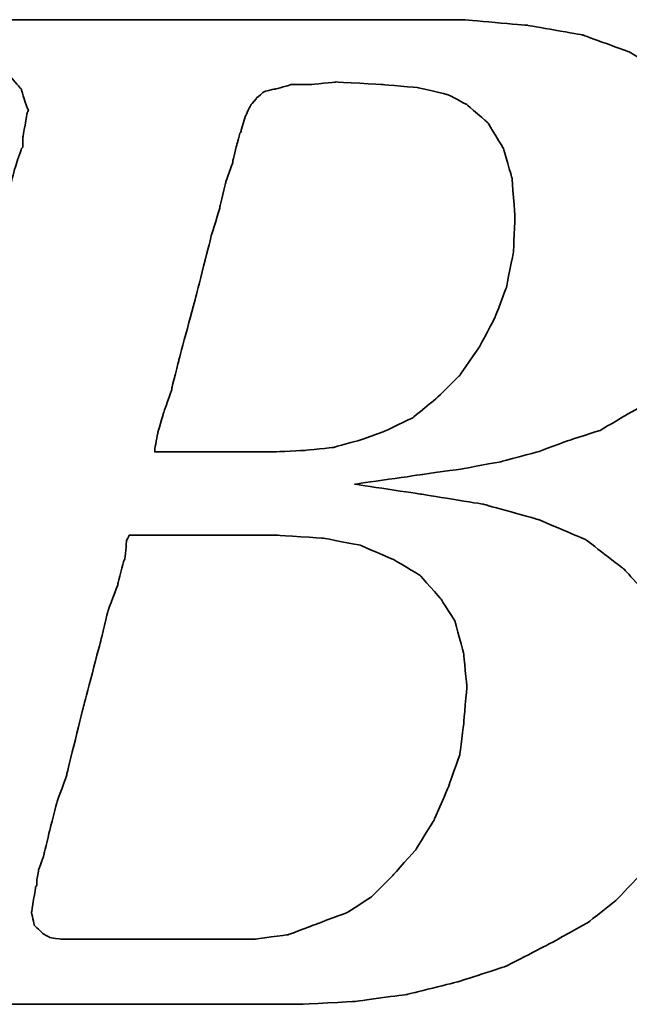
# Model space of a CAD drawing. Header units: millimetres. Extents: x -2774 to 3135, y -1571 to 860.
# Tile 441 of 625: x -695.37 to -692.48, y -866.96 to -862.29. Entities that reach past the tile are written whole.
import ezdxf

# ---------------------------------------------------------------- set-up
doc = ezdxf.new("R2010")
doc.units = ezdxf.units.MM
doc.layers.add('DIM', color=4, linetype='CONTINUOUS')
doc.layers.add('layer 1', color=7, linetype='CONTINUOUS')

# ---------------------------------------------------------------- blocks, each defined once
blk = doc.blocks.new('TBI MOTION logo(完整正式版)')
at = {"layer": 'layer 1', "color": 22, "lineweight": 35}
for points, knots in [([(-64.65375, -6.86375), (-64.65375, -6.86375), (-64.84375, -7.29625), (-64.84375, -7.29625), (-64.84375, -7.29625), (-64.84375, -7.29625), (-64.86875, -7.34375), (-64.86875, -7.34375), (-64.86875, -7.34375), (-64.86875, -7.34375), (-64.86875, -7.36875), (-64.86875, -7.36875), (-64.86875, -7.36875), (-64.86875, -7.36875), (-65.15375, -7.65375), (-65.15375, -7.65375), (-65.15375, -7.65375), (-65.15375, -7.65375), (-65.17875, -7.65375), (-65.17875, -7.65375), (-65.17875, -7.65375), (-65.17875, -7.65375), (-65.20375, -7.67875), (-65.20375, -7.67875), (-65.20375, -7.67875), (-65.20375, -7.67875), (-65.58875, -7.87125), (-65.58875, -7.87125), (-65.58875, -7.87125), (-65.58875, -7.87125), (-65.63375, -7.87125), (-65.63375, -7.87125), (-65.63375, -7.87125), (-65.63375, -7.87125), (-65.65875, -7.89375), (-65.65875, -7.89375), (-65.65875, -7.89375), (-65.65875, -7.89375), (-66.09375, -7.94375), (-66.09375, -7.94375), (-66.09375, -7.94375), (-66.09375, -7.94375), (-66.11375, -7.94375), (-66.11375, -7.94375), (-66.11375, -7.94375), (-66.11375, -7.94375), (-66.16375, -7.94375), (-66.16375, -7.94375), (-66.16375, -7.94375), (-66.16375, -7.94375), (-66.30875, -7.94375), (-66.30875, -7.94375), (-66.30875, -7.94375), (-66.30875, -7.94375), (-66.69375, -7.94375), (-66.69375, -7.94375), (-66.69375, -7.94375), (-66.69375, -7.94375), (-67.07375, -7.94375), (-67.07375, -7.94375), (-67.07375, -7.94375), (-67.07375, -7.94375), (-67.12375, -7.94375), (-67.12375, -7.94375), (-67.12375, -7.94375), (-67.12375, -7.94375), (-67.12375, -7.96625), (-67.12375, -7.96625), (-67.12375, -7.96625), (-67.12375, -7.96625), (-67.14875, -7.99125), (-67.14875, -7.99125), (-67.14875, -7.99125), (-67.14875, -7.99125), (-67.24375, -8.34875), (-67.24375, -8.34875), (-67.24375, -8.34875), (-67.24375, -8.34875), (-67.31375, -8.68625), (-67.31375, -8.68625), (-67.31375, -8.68625), (-67.31375, -8.68625), (-67.26875, -8.68625), (-67.26875, -8.68625), (-67.26875, -8.68625), (-67.26875, -8.68625), (-67.07375, -8.68625), (-67.07375, -8.68625), (-67.07375, -8.68625), (-67.07375, -8.68625), (-66.54875, -8.68625), (-66.54875, -8.68625), (-66.54875, -8.68625), (-66.54875, -8.68625), (-65.82625, -8.68625), (-65.82625, -8.68625), (-65.82625, -8.68625), (-65.82625, -8.68625), (-65.01375, -8.68625), (-65.01375, -8.68625), (-65.01375, -8.68625), (-65.01375, -8.68625), (-64.05375, -8.68625), (-64.05375, -8.68625), (-64.05375, -8.68625), (-64.05375, -8.68625), (-62.08375, -8.68625), (-62.08375, -8.68625), (-62.08375, -8.68625), (-62.08375, -8.68625), (-60.06875, -8.68625), (-60.06875, -8.68625), (-60.06875, -8.68625), (-60.06875, -8.68625), (-59.10875, -8.68625), (-59.10875, -8.68625), (-59.10875, -8.68625), (-59.10875, -8.68625), (-58.29375, -8.68625), (-58.29375, -8.68625), (-58.29375, -8.68625), (-58.29375, -8.68625), (-57.57375, -8.68625), (-57.57375, -8.68625), (-57.57375, -8.68625), (-57.57375, -8.68625), (-57.04875, -8.68625), (-57.04875, -8.68625), (-57.04875, -8.68625), (-57.04875, -8.68625), (-56.85375, -8.68625), (-56.85375, -8.68625), (-56.85375, -8.68625), (-56.85375, -8.68625), (-56.70875, -8.68625), (-56.70875, -8.68625), (-56.70875, -8.68625), (-56.70875, -8.68625), (-56.61375, -8.68625), (-56.61375, -8.68625), (-56.61375, -8.68625), (-56.61375, -8.68625), (-56.56875, -8.68625), (-56.56875, -8.68625), (-56.56875, -8.68625), (-56.56875, -8.68625), (-55.65375, -8.63875), (-55.65375, -8.63875), (-55.65375, -8.63875), (-55.65375, -8.63875), (-54.76875, -8.51875), (-54.76875, -8.51875), (-54.76875, -8.51875), (-54.76875, -8.51875), (-53.90375, -8.30375), (-53.90375, -8.30375), (-53.90375, -8.30375), (-53.90375, -8.30375), (-53.08875, -8.03875), (-53.08875, -8.03875), (-53.08875, -8.03875), (-53.08875, -8.03875), (-52.34375, -7.65375), (-52.34375, -7.65375), (-52.34375, -7.65375), (-52.34375, -7.65375), (-51.69875, -7.29625), (-51.69875, -7.29625), (-51.69875, -7.29625), (-51.69875, -7.29625), (-51.21875, -6.91125), (-51.21875, -6.91125), (-51.21875, -6.91125), (-51.21875, -6.91125), (-50.83375, -6.50375), (-50.83375, -6.50375), (-50.83375, -6.50375), (-50.83375, -6.50375), (-50.44875, -5.94875), (-50.44875, -5.94875), (-50.44875, -5.94875), (-50.44875, -5.94875), (-50.13875, -5.30375), (-50.13875, -5.30375), (-50.13875, -5.30375), (-50.13875, -5.30375), (-49.99375, -4.65375), (-49.99375, -4.65375), (-49.99375, -4.65375), (-49.99375, -4.65375), (-49.92375, -3.98375), (-49.92375, -3.98375), (-49.92375, -3.98375), (-49.92375, -3.98375), (-49.99375, -3.19374), (-49.99375, -3.19374), (-49.99375, -3.19374), (-49.99375, -3.19374), (-50.23374, -2.44874), (-50.23374, -2.44874), (-50.23374, -2.44874), (-50.23374, -2.44874), (-50.59375, -1.87374), (-50.59375, -1.87374), (-50.59375, -1.87374), (-50.59375, -1.87374), (-51.09875, -1.31874), (-51.09875, -1.31874), (-51.09875, -1.31874), (-51.09875, -1.31874), (-51.74375, -0.81875), (-51.74375, -0.81875), (-51.74375, -0.81875), (-51.74375, -0.81875), (-52.53875, -0.48125), (-52.53875, -0.48125), (-52.53875, -0.48125), (-52.53875, -0.48125), (-53.47375, -0.21875), (-53.47375, -0.21875), (-53.47375, -0.21875), (-53.47375, -0.21875), (-54.52875, -0.04874), (-54.52875, -0.04874), (-54.52875, -0.04874), (-54.52875, -0.04874), (-55.65375, 0.12125), (-55.65375, 0.12125), (-55.65375, 0.12125), (-55.65375, 0.12125), (-54.50375, 0.28624), (-54.50375, 0.28624), (-54.50375, 0.28624), (-54.50375, 0.28624), (-53.83375, 0.38124), (-53.83375, 0.38124), (-53.83375, 0.38124), (-53.83375, 0.38124), (-53.18375, 0.50125), (-53.18375, 0.50125), (-53.18375, 0.50125), (-53.18375, 0.50125), (-52.55875, 0.66874), (-52.55875, 0.66874), (-52.55875, 0.66874), (-52.55875, 0.66874), (-52.03375, 0.86124), (-52.03375, 0.86124), (-52.03375, 0.86124), (-52.03375, 0.86124), (-51.50374, 1.03124), (-51.50374, 1.03124), (-51.50374, 1.03124), (-51.50374, 1.03124), (-51.09875, 1.27125), (-51.09875, 1.27125), (-51.09875, 1.27125), (-51.09875, 1.27125), (-50.71375, 1.48624), (-50.71375, 1.48624), (-50.71375, 1.48624), (-50.71375, 1.48624), (-50.37625, 1.77625), (-50.37625, 1.77625), (-50.37625, 1.77625), (-50.37625, 1.77625), (-49.82375, 2.37625), (-49.82375, 2.37625), (-49.82375, 2.37625), (-49.82375, 2.37625), (-49.41875, 2.99625), (-49.41875, 2.99625), (-49.41875, 2.99625), (-49.41875, 2.99625), (-49.22375, 3.76625), (-49.22375, 3.76625), (-49.22375, 3.76625), (-49.22375, 3.76625), (-49.15375, 4.50874), (-49.15375, 4.50874), (-49.15375, 4.50874), (-49.15375, 4.50874), (-49.20375, 5.25125), (-49.20375, 5.25125), (-49.20375, 5.25125), (-49.20375, 5.25125), (-49.41875, 5.92625), (-49.41875, 5.92625), (-49.41875, 5.92625), (-49.41875, 5.92625), (-49.77875, 6.47625), (-49.77875, 6.47625), (-49.77875, 6.47625), (-49.77875, 6.47625), (-50.33125, 7.02624), (-50.33125, 7.02624), (-50.33125, 7.02624), (-50.33125, 7.02624), (-51.00125, 7.43625), (-51.00125, 7.43625), (-51.00125, 7.43625), (-51.00125, 7.43625), (-51.79375, 7.72625), (-51.79375, 7.72625), (-51.79375, 7.72625), (-51.79375, 7.72625), (-52.72875, 7.89124), (-52.72875, 7.89124), (-52.72875, 7.89124), (-52.72875, 7.89124), (-53.83375, 7.98625), (-53.83375, 7.98625), (-53.83375, 7.98625), (-53.83375, 7.98625), (-53.92875, 7.98625), (-53.92875, 7.98625), (-53.92875, 7.98625), (-53.92875, 7.98625), (-54.26375, 7.98625), (-54.26375, 7.98625), (-54.26375, 7.98625), (-54.26375, 7.98625), (-54.74375, 7.98625), (-54.74375, 7.98625), (-54.74375, 7.98625), (-54.74375, 7.98625), (-55.36875, 7.98625), (-55.36875, 7.98625), (-55.36875, 7.98625), (-55.36875, 7.98625), (-56.13375, 7.98625), (-56.13375, 7.98625), (-56.13375, 7.98625), (-56.13375, 7.98625), (-56.94875, 7.98625), (-56.94875, 7.98625), (-56.94875, 7.98625), (-56.94875, 7.98625), (-58.77625, 7.98625), (-58.77625, 7.98625), (-58.77625, 7.98625), (-58.77625, 7.98625), (-60.59875, 7.98625), (-60.59875, 7.98625), (-60.59875, 7.98625), (-60.59875, 7.98625), (-61.41375, 7.98625), (-61.41375, 7.98625), (-61.41375, 7.98625), (-61.41375, 7.98625), (-62.17875, 7.98625), (-62.17875, 7.98625), (-62.17875, 7.98625), (-62.17875, 7.98625), (-62.80375, 7.98625), (-62.80375, 7.98625), (-62.80375, 7.98625), (-62.80375, 7.98625), (-63.30625, 7.98625), (-63.30625, 7.98625), (-63.30625, 7.98625), (-63.30625, 7.98625), (-63.57375, 7.98625), (-63.57375, 7.98625), (-63.57375, 7.98625), (-63.57375, 7.98625), (-63.57375, 7.96375), (-63.57375, 7.96375), (-63.57375, 7.96375), (-63.57375, 7.96375), (-63.59875, 7.94125), (-63.59875, 7.94125), (-63.59875, 7.94125), (-63.59875, 7.94125), (-63.69375, 7.55625), (-63.69375, 7.55625), (-63.69375, 7.55625), (-63.69375, 7.55625), (-63.76375, 7.24624), (-63.76375, 7.24624), (-63.76375, 7.24624), (-63.76375, 7.24624), (-63.23875, 7.24624), (-63.23875, 7.24624), (-63.23875, 7.24624), (-63.23875, 7.24624), (-62.75875, 7.24624), (-62.75875, 7.24624), (-62.75875, 7.24624), (-62.75875, 7.24624), (-62.61125, 7.24624), (-62.61125, 7.24624), (-62.61125, 7.24624), (-62.61125, 7.24624), (-62.56625, 7.24624), (-62.56625, 7.24624), (-62.56625, 7.24624), (-62.56625, 7.24624), (-62.22875, 7.24624), (-62.22875, 7.24624), (-62.22875, 7.24624), (-62.22875, 7.24624), (-62.20375, 7.24624), (-62.20375, 7.24624), (-62.20375, 7.24624), (-62.20375, 7.24624), (-62.17875, 7.21875), (-62.17875, 7.21875), (-62.17875, 7.21875), (-62.17875, 7.21875), (-61.96375, 7.17125), (-61.96375, 7.17125), (-61.96375, 7.17125), (-61.96375, 7.17125), (-61.72375, 7.12624), (-61.72375, 7.12624), (-61.72375, 7.12624), (-61.72375, 7.12624), (-61.70375, 7.12624), (-61.70375, 7.12624), (-61.70375, 7.12624), (-61.70375, 7.12624), (-61.55875, 7.07624), (-61.55875, 7.07624), (-61.55875, 7.07624), (-61.55875, 7.07624), (-61.50875, 7.07624), (-61.50875, 7.07624), (-61.50875, 7.07624), (-61.50875, 7.07624), (-61.48375, 7.02624), (-61.48375, 7.02624), (-61.48375, 7.02624), (-61.48375, 7.02624), (-61.31875, 6.83375), (-61.31875, 6.83375), (-61.31875, 6.83375), (-61.31875, 6.83375), (-61.29375, 6.81125), (-61.29375, 6.81125), (-61.29375, 6.81125), (-61.29375, 6.81125), (-61.29375, 6.78625), (-61.29375, 6.78625), (-61.29375, 6.78625), (-61.29375, 6.78625), (-61.19875, 6.50124), (-61.19875, 6.50124), (-61.19875, 6.50124), (-61.19875, 6.50124), (-61.17375, 6.45124), (-61.17375, 6.45124), (-61.17375, 6.45124), (-61.17375, 6.45124), (-61.19875, 6.40625), (-61.19875, 6.40625), (-61.19875, 6.40625), (-61.19875, 6.40625), (-61.26875, 5.99624), (-61.26875, 5.99624), (-61.26875, 5.99624), (-61.26875, 5.99624), (-61.26875, 5.85125), (-61.26875, 5.85125), (-61.26875, 5.85125), (-61.26875, 5.85125), (-61.26875, 5.82625), (-61.26875, 5.82625), (-61.26875, 5.82625), (-61.26875, 5.82625), (-61.29375, 5.80625), (-61.29375, 5.80625), (-61.29375, 5.80625), (-61.29375, 5.80625), (-61.34125, 5.66125), (-61.34125, 5.66125), (-61.34125, 5.66125), (-61.34125, 5.66125), (-61.41375, 5.44625), (-61.41375, 5.44625), (-61.41375, 5.44625), (-61.41375, 5.44625), (-61.48375, 5.15625), (-61.48375, 5.15625), (-61.48375, 5.15625), (-61.48375, 5.15625), (-61.58375, 4.82124), (-61.58375, 4.82124), (-61.58375, 4.82124), (-61.58375, 4.82124), (-61.79875, 4.00375), (-61.79875, 4.00375), (-61.79875, 4.00375), (-61.79875, 4.00375), (-62.05875, 2.99625), (-62.05875, 2.99625), (-62.05875, 2.99625), (-62.05875, 2.99625), (-62.34875, 1.91625), (-62.34875, 1.91625), (-62.34875, 1.91625), (-62.34875, 1.91625), (-62.97375, -0.41124), (-62.97375, -0.41124), (-62.97375, -0.41124), (-62.97375, -0.41124), (-63.59875, -2.75875), (-63.59875, -2.75875), (-63.59875, -2.75875), (-63.59875, -2.75875), (-63.88375, -3.86374), (-63.88375, -3.86374), (-63.88375, -3.86374), (-63.88375, -3.86374), (-64.14875, -4.82374), (-64.14875, -4.82374), (-64.14875, -4.82374), (-64.14875, -4.82374), (-64.36375, -5.64125), (-64.36375, -5.64125), (-64.36375, -5.64125), (-64.36375, -5.64125), (-64.43625, -5.97625), (-64.43625, -5.97625), (-64.43625, -5.97625), (-64.43625, -5.97625), (-64.50875, -6.28625), (-64.50875, -6.28625), (-64.50875, -6.28625), (-64.50875, -6.28625), (-64.50875, -6.30875), (-64.50875, -6.30875), (-64.50875, -6.30875), (-64.50875, -6.30875), (-64.57875, -6.50375), (-64.57875, -6.50375), (-64.57875, -6.50375), (-64.57875, -6.50375), (-64.62875, -6.69625), (-64.62875, -6.69625), (-64.62875, -6.69625), (-64.62875, -6.69625), (-64.62875, -6.76875), (-64.62875, -6.76875), (-64.62875, -6.76875), (-64.62875, -6.76875), (-64.62875, -6.81375), (-64.62875, -6.81375), (-64.62875, -6.81375), (-64.62875, -6.81375), (-64.62875, -6.83875), (-64.62875, -6.83875), (-64.62875, -6.83875), (-64.62875, -6.83875), (-64.65375, -6.86375), (-64.65375, -6.86375)], [0, 0, 0, 0, 0.00719424, 0.00719424, 0.00719424, 0.00719425, 0.01438849, 0.01438849, 0.01438849, 0.0143885, 0.02158273, 0.02158273, 0.02158273, 0.02158274, 0.02877698, 0.02877698, 0.02877698, 0.02877699, 0.03597122, 0.03597122, 0.03597122, 0.03597123, 0.04316547, 0.04316547, 0.04316547, 0.04316548, 0.05035971, 0.05035971, 0.05035971, 0.05035972, 0.05755396, 0.05755396, 0.05755396, 0.05755397, 0.0647482, 0.0647482, 0.0647482, 0.06474821, 0.07194245, 0.07194245, 0.07194245, 0.07194246, 0.07913669, 0.07913669, 0.07913669, 0.0791367, 0.08633094, 0.08633094, 0.08633094, 0.08633095, 0.09352518, 0.09352518, 0.09352518, 0.09352519, 0.10071942, 0.10071942, 0.10071942, 0.10071943, 0.10791367, 0.10791367, 0.10791367, 0.10791368, 0.11510791, 0.11510791, 0.11510791, 0.11510792, 0.12230216, 0.12230216, 0.12230216, 0.12230217, 0.1294964, 0.1294964, 0.1294964, 0.12949641, 0.13669065, 0.13669065, 0.13669065, 0.13669066, 0.14388489, 0.14388489, 0.14388489, 0.1438849, 0.15107914, 0.15107914, 0.15107914, 0.15107915, 0.15827338, 0.15827338, 0.15827338, 0.15827339, 0.16546763, 0.16546763, 0.16546763, 0.16546764, 0.17266187, 0.17266187, 0.17266187, 0.17266188, 0.17985612, 0.17985612, 0.17985612, 0.17985613, 0.18705036, 0.18705036, 0.18705036, 0.18705037, 0.1942446, 0.1942446, 0.1942446, 0.19424461, 0.20143885, 0.20143885, 0.20143885, 0.20143886, 0.20863309, 0.20863309, 0.20863309, 0.2086331, 0.21582734, 0.21582734, 0.21582734, 0.21582735, 0.22302158, 0.22302158, 0.22302158, 0.22302159, 0.23021583, 0.23021583, 0.23021583, 0.23021584, 0.23741007, 0.23741007, 0.23741007, 0.23741008, 0.24460432, 0.24460432, 0.24460432, 0.24460433, 0.25179856, 0.25179856, 0.25179856, 0.25179857, 0.25899281, 0.25899281, 0.25899281, 0.25899282, 0.26618705, 0.26618705, 0.26618705, 0.26618706, 0.27338129, 0.27338129, 0.27338129, 0.2733813, 0.28057554, 0.28057554, 0.28057554, 0.28057555, 0.28776978, 0.28776978, 0.28776978, 0.28776979, 0.29496403, 0.29496403, 0.29496403, 0.29496404, 0.30215827, 0.30215827, 0.30215827, 0.30215828, 0.30935252, 0.30935252, 0.30935252, 0.30935253, 0.31654676, 0.31654676, 0.31654676, 0.31654677, 0.32374101, 0.32374101, 0.32374101, 0.32374102, 0.33093525, 0.33093525, 0.33093525, 0.33093526, 0.3381295, 0.3381295, 0.3381295, 0.33812951, 0.34532374, 0.34532374, 0.34532374, 0.34532375, 0.35251799, 0.35251799, 0.35251799, 0.352518, 0.35971223, 0.35971223, 0.35971223, 0.35971224, 0.36690647, 0.36690647, 0.36690647, 0.36690648, 0.37410072, 0.37410072, 0.37410072, 0.37410073, 0.38129496, 0.38129496, 0.38129496, 0.38129497, 0.38848921, 0.38848921, 0.38848921, 0.38848922, 0.39568345, 0.39568345, 0.39568345, 0.39568346, 0.4028777, 0.4028777, 0.4028777, 0.40287771, 0.41007194, 0.41007194, 0.41007194, 0.41007195, 0.41726619, 0.41726619, 0.41726619, 0.4172662, 0.42446043, 0.42446043, 0.42446043, 0.42446044, 0.43165468, 0.43165468, 0.43165468, 0.43165469, 0.43884892, 0.43884892, 0.43884892, 0.43884893, 0.44604317, 0.44604317, 0.44604317, 0.44604318, 0.45323741, 0.45323741, 0.45323741, 0.45323742, 0.46043165, 0.46043165, 0.46043165, 0.46043166, 0.4676259, 0.4676259, 0.4676259, 0.46762591, 0.47482014, 0.47482014, 0.47482014, 0.47482015, 0.48201439, 0.48201439, 0.48201439, 0.4820144, 0.48920863, 0.48920863, 0.48920863, 0.48920864, 0.49640288, 0.49640288, 0.49640288, 0.49640289, 0.50359712, 0.50359712, 0.50359712, 0.50359713, 0.51079137, 0.51079137, 0.51079137, 0.51079138, 0.51798561, 0.51798561, 0.51798561, 0.51798562, 0.52517986, 0.52517986, 0.52517986, 0.52517987, 0.5323741, 0.5323741, 0.5323741, 0.53237411, 0.53956835, 0.53956835, 0.53956835, 0.53956836, 0.54676259, 0.54676259, 0.54676259, 0.5467626, 0.55395683, 0.55395683, 0.55395683, 0.55395684, 0.56115108, 0.56115108, 0.56115108, 0.56115109, 0.56834532, 0.56834532, 0.56834532, 0.56834533, 0.57553957, 0.57553957, 0.57553957, 0.57553958, 0.58273381, 0.58273381, 0.58273381, 0.58273382, 0.58992806, 0.58992806, 0.58992806, 0.58992807, 0.5971223, 0.5971223, 0.5971223, 0.59712231, 0.60431655, 0.60431655, 0.60431655, 0.60431656, 0.61151079, 0.61151079, 0.61151079, 0.6115108, 0.61870504, 0.61870504, 0.61870504, 0.61870505, 0.62589928, 0.62589928, 0.62589928, 0.62589929, 0.63309353, 0.63309353, 0.63309353, 0.63309354, 0.64028777, 0.64028777, 0.64028777, 0.64028778, 0.64748201, 0.64748201, 0.64748201, 0.64748202, 0.65467626, 0.65467626, 0.65467626, 0.65467627, 0.6618705, 0.6618705, 0.6618705, 0.66187051, 0.66906475, 0.66906475, 0.66906475, 0.66906476, 0.67625899, 0.67625899, 0.67625899, 0.676259, 0.68345324, 0.68345324, 0.68345324, 0.68345325, 0.69064748, 0.69064748, 0.69064748, 0.69064749, 0.69784173, 0.69784173, 0.69784173, 0.69784174, 0.70503597, 0.70503597, 0.70503597, 0.70503598, 0.71223022, 0.71223022, 0.71223022, 0.71223023, 0.71942446, 0.71942446, 0.71942446, 0.71942447, 0.72661871, 0.72661871, 0.72661871, 0.72661872, 0.73381295, 0.73381295, 0.73381295, 0.73381296, 0.74100719, 0.74100719, 0.74100719, 0.7410072, 0.74820144, 0.74820144, 0.74820144, 0.74820145, 0.75539568, 0.75539568, 0.75539568, 0.75539569, 0.76258993, 0.76258993, 0.76258993, 0.76258994, 0.76978417, 0.76978417, 0.76978417, 0.76978418, 0.77697842, 0.77697842, 0.77697842, 0.77697843, 0.78417266, 0.78417266, 0.78417266, 0.78417267, 0.79136691, 0.79136691, 0.79136691, 0.79136692, 0.79856115, 0.79856115, 0.79856115, 0.79856116, 0.8057554, 0.8057554, 0.8057554, 0.80575541, 0.81294964, 0.81294964, 0.81294964, 0.81294965, 0.82014388, 0.82014388, 0.82014388, 0.82014389, 0.82733813, 0.82733813, 0.82733813, 0.82733814, 0.83453237, 0.83453237, 0.83453237, 0.83453238, 0.84172662, 0.84172662, 0.84172662, 0.84172663, 0.84892086, 0.84892086, 0.84892086, 0.84892087, 0.85611511, 0.85611511, 0.85611511, 0.85611512, 0.86330935, 0.86330935, 0.86330935, 0.86330936, 0.8705036, 0.8705036, 0.8705036, 0.87050361, 0.87769784, 0.87769784, 0.87769784, 0.87769785, 0.88489209, 0.88489209, 0.88489209, 0.8848921, 0.89208633, 0.89208633, 0.89208633, 0.89208634, 0.89928058, 0.89928058, 0.89928058, 0.89928059, 0.90647482, 0.90647482, 0.90647482, 0.90647483, 0.91366906, 0.91366906, 0.91366906, 0.91366907, 0.92086331, 0.92086331, 0.92086331, 0.92086332, 0.92805755, 0.92805755, 0.92805755, 0.92805756, 0.9352518, 0.9352518, 0.9352518, 0.93525181, 0.94244604, 0.94244604, 0.94244604, 0.94244605, 0.94964029, 0.94964029, 0.94964029, 0.9496403, 0.95683453, 0.95683453, 0.95683453, 0.95683454, 0.96402878, 0.96402878, 0.96402878, 0.96402879, 0.97122302, 0.97122302, 0.97122302, 0.97122303, 0.97841727, 0.97841727, 0.97841727, 0.97841728, 0.98561151, 0.98561151, 0.98561151, 0.98561152, 0.99280576, 0.99280576, 0.99280576, 0.99280577, 1, 1, 1, 1]), ([(-57.50375, 6.35625), (-57.50375, 6.35625), (-57.57375, 6.11625), (-57.57375, 6.11625), (-57.57375, 6.11625), (-57.57375, 6.11625), (-57.57375, 6.09125), (-57.57375, 6.09125), (-57.57375, 6.09125), (-57.57375, 6.09125), (-57.59875, 6.06625), (-57.59875, 6.06625), (-57.59875, 6.06625), (-57.59875, 6.06625), (-57.64875, 5.87625), (-57.64875, 5.87625), (-57.64875, 5.87625), (-57.64875, 5.87625), (-57.71875, 5.58875), (-57.71875, 5.58875), (-57.71875, 5.58875), (-57.71875, 5.58875), (-57.71875, 5.56625), (-57.71875, 5.56625), (-57.71875, 5.56625), (-57.71875, 5.56625), (-57.83875, 5.23125), (-57.83875, 5.23125), (-57.83875, 5.23125), (-57.83875, 5.23125), (-57.93625, 4.82124), (-57.93625, 4.82124), (-57.93625, 4.82124), (-57.93625, 4.82124), (-57.93625, 4.79624), (-57.93625, 4.79624), (-57.93625, 4.79624), (-57.93625, 4.79624), (-58.07875, 4.34125), (-58.07875, 4.34125), (-58.07875, 4.34125), (-58.07875, 4.34125), (-58.34375, 3.28625), (-58.34375, 3.28625), (-58.34375, 3.28625), (-58.34375, 3.28625), (-58.62875, 2.23124), (-58.62875, 2.23124), (-58.62875, 2.23124), (-58.62875, 2.23124), (-58.74875, 1.75125), (-58.74875, 1.75125), (-58.74875, 1.75125), (-58.74875, 1.75125), (-58.74875, 1.72625), (-58.74875, 1.72625), (-58.74875, 1.72625), (-58.74875, 1.72625), (-58.89375, 1.31625), (-58.89375, 1.31625), (-58.89375, 1.31625), (-58.89375, 1.31625), (-58.98875, 0.98124), (-58.98875, 0.98124), (-58.98875, 0.98124), (-58.98875, 0.98124), (-59.03875, 0.71625), (-59.03875, 0.71625), (-59.03875, 0.71625), (-59.03875, 0.71625), (-59.03875, 0.66874), (-59.03875, 0.66874), (-59.03875, 0.66874), (-59.03875, 0.66874), (-58.91875, 0.66874), (-58.91875, 0.66874), (-58.91875, 0.66874), (-58.91875, 0.66874), (-58.53375, 0.66874), (-58.53375, 0.66874), (-58.53375, 0.66874), (-58.53375, 0.66874), (-58.10375, 0.66874), (-58.10375, 0.66874), (-58.10375, 0.66874), (-58.10375, 0.66874), (-57.66875, 0.66874), (-57.66875, 0.66874), (-57.66875, 0.66874), (-57.66875, 0.66874), (-57.33375, 0.66874), (-57.33375, 0.66874), (-57.33375, 0.66874), (-57.33375, 0.66874), (-57.09375, 0.66874), (-57.09375, 0.66874), (-57.09375, 0.66874), (-57.09375, 0.66874), (-56.99875, 0.66874), (-56.99875, 0.66874), (-56.99875, 0.66874), (-56.99875, 0.66874), (-56.49375, 0.69374), (-56.49375, 0.69374), (-56.49375, 0.69374), (-56.49375, 0.69374), (-56.01375, 0.74374), (-56.01375, 0.74374), (-56.01375, 0.74374), (-56.01375, 0.74374), (-55.58375, 0.86124), (-55.58375, 0.86124), (-55.58375, 0.86124), (-55.58375, 0.86124), (-55.17375, 1.00624), (-55.17375, 1.00624), (-55.17375, 1.00624), (-55.17375, 1.00624), (-54.67375, 1.24625), (-54.67375, 1.24625), (-54.67375, 1.24625), (-54.67375, 1.24625), (-54.26375, 1.58124), (-54.26375, 1.58124), (-54.26375, 1.58124), (-54.26375, 1.58124), (-53.87875, 1.96374), (-53.87875, 1.96374), (-53.87875, 1.96374), (-53.87875, 1.96374), (-53.54375, 2.44625), (-53.54375, 2.44625), (-53.54375, 2.44625), (-53.54375, 2.44625), (-53.27875, 2.95125), (-53.27875, 2.95125), (-53.27875, 2.95125), (-53.27875, 2.95125), (-53.08875, 3.45124), (-53.08875, 3.45124), (-53.08875, 3.45124), (-53.08875, 3.45124), (-52.96875, 4.05124), (-52.96875, 4.05124), (-52.96875, 4.05124), (-52.96875, 4.05124), (-52.94375, 4.65125), (-52.94375, 4.65125), (-52.94375, 4.65125), (-52.94375, 4.65125), (-52.99375, 5.30125), (-52.99375, 5.30125), (-52.99375, 5.30125), (-52.99375, 5.30125), (-53.13875, 5.80625), (-53.13875, 5.80625), (-53.13875, 5.80625), (-53.13875, 5.80625), (-53.39875, 6.23625), (-53.39875, 6.23625), (-53.39875, 6.23625), (-53.39875, 6.23625), (-53.75875, 6.54875), (-53.75875, 6.54875), (-53.75875, 6.54875), (-53.75875, 6.54875), (-54.07375, 6.71625), (-54.07375, 6.71625), (-54.07375, 6.71625), (-54.07375, 6.71625), (-54.57375, 6.83375), (-54.57375, 6.83375), (-54.57375, 6.83375), (-54.57375, 6.83375), (-55.17375, 6.88625), (-55.17375, 6.88625), (-55.17375, 6.88625), (-55.17375, 6.88625), (-55.96875, 6.93125), (-55.96875, 6.93125), (-55.96875, 6.93125), (-55.96875, 6.93125), (-56.39875, 6.88625), (-56.39875, 6.88625), (-56.39875, 6.88625), (-56.39875, 6.88625), (-56.42125, 6.88625), (-56.42125, 6.88625), (-56.42125, 6.88625), (-56.42125, 6.88625), (-56.73375, 6.88625), (-56.73375, 6.88625), (-56.73375, 6.88625), (-56.73375, 6.88625), (-56.99875, 6.81125), (-56.99875, 6.81125), (-56.99875, 6.81125), (-56.99875, 6.81125), (-57.02375, 6.81125), (-57.02375, 6.81125), (-57.02375, 6.81125), (-57.02375, 6.81125), (-57.18875, 6.76625), (-57.18875, 6.76625), (-57.18875, 6.76625), (-57.18875, 6.76625), (-57.30875, 6.66625), (-57.30875, 6.66625), (-57.30875, 6.66625), (-57.30875, 6.66625), (-57.40875, 6.54875), (-57.40875, 6.54875), (-57.40875, 6.54875), (-57.40875, 6.54875), (-57.50375, 6.35625), (-57.50375, 6.35625)], [0, 0, 0, 0, 0.01851852, 0.01851852, 0.01851852, 0.01851853, 0.03703704, 0.03703704, 0.03703704, 0.03703705, 0.05555556, 0.05555556, 0.05555556, 0.05555557, 0.07407407, 0.07407407, 0.07407407, 0.07407408, 0.09259259, 0.09259259, 0.09259259, 0.0925926, 0.11111111, 0.11111111, 0.11111111, 0.11111112, 0.12962963, 0.12962963, 0.12962963, 0.12962964, 0.14814815, 0.14814815, 0.14814815, 0.14814816, 0.16666667, 0.16666667, 0.16666667, 0.16666668, 0.18518519, 0.18518519, 0.18518519, 0.1851852, 0.2037037, 0.2037037, 0.2037037, 0.20370371, 0.22222222, 0.22222222, 0.22222222, 0.22222223, 0.24074074, 0.24074074, 0.24074074, 0.24074075, 0.25925926, 0.25925926, 0.25925926, 0.25925927, 0.27777778, 0.27777778, 0.27777778, 0.27777779, 0.2962963, 0.2962963, 0.2962963, 0.29629631, 0.31481481, 0.31481481, 0.31481481, 0.31481482, 0.33333333, 0.33333333, 0.33333333, 0.33333334, 0.35185185, 0.35185185, 0.35185185, 0.35185186, 0.37037037, 0.37037037, 0.37037037, 0.37037038, 0.38888889, 0.38888889, 0.38888889, 0.3888889, 0.40740741, 0.40740741, 0.40740741, 0.40740742, 0.42592593, 0.42592593, 0.42592593, 0.42592594, 0.44444444, 0.44444444, 0.44444444, 0.44444445, 0.46296296, 0.46296296, 0.46296296, 0.46296297, 0.48148148, 0.48148148, 0.48148148, 0.48148149, 0.5, 0.5, 0.5, 0.50000001, 0.51851852, 0.51851852, 0.51851852, 0.51851853, 0.53703704, 0.53703704, 0.53703704, 0.53703705, 0.55555556, 0.55555556, 0.55555556, 0.55555557, 0.57407407, 0.57407407, 0.57407407, 0.57407408, 0.59259259, 0.59259259, 0.59259259, 0.5925926, 0.61111111, 0.61111111, 0.61111111, 0.61111112, 0.62962963, 0.62962963, 0.62962963, 0.62962964, 0.64814815, 0.64814815, 0.64814815, 0.64814816, 0.66666667, 0.66666667, 0.66666667, 0.66666668, 0.68518519, 0.68518519, 0.68518519, 0.6851852, 0.7037037, 0.7037037, 0.7037037, 0.70370371, 0.72222222, 0.72222222, 0.72222222, 0.72222223, 0.74074074, 0.74074074, 0.74074074, 0.74074075, 0.75925926, 0.75925926, 0.75925926, 0.75925927, 0.77777778, 0.77777778, 0.77777778, 0.77777779, 0.7962963, 0.7962963, 0.7962963, 0.79629631, 0.81481481, 0.81481481, 0.81481481, 0.81481482, 0.83333333, 0.83333333, 0.83333333, 0.83333334, 0.85185185, 0.85185185, 0.85185185, 0.85185186, 0.87037037, 0.87037037, 0.87037037, 0.87037038, 0.88888889, 0.88888889, 0.88888889, 0.8888889, 0.90740741, 0.90740741, 0.90740741, 0.90740742, 0.92592593, 0.92592593, 0.92592593, 0.92592594, 0.94444444, 0.94444444, 0.94444444, 0.94444445, 0.96296296, 0.96296296, 0.96296296, 0.96296297, 0.98148148, 0.98148148, 0.98148148, 0.98148149, 1, 1, 1, 1]), ([(-61.03125, -6.57375), (-61.03125, -6.57375), (-61.03125, -6.67125), (-61.03125, -6.67125), (-61.03125, -6.67125), (-61.03125, -6.67125), (-61.05375, -6.69625), (-61.05375, -6.69625), (-61.05375, -6.69625), (-61.05375, -6.69625), (-61.12375, -7.12875), (-61.12375, -7.12875), (-61.12375, -7.12875), (-61.12375, -7.12875), (-61.07875, -7.34375), (-61.07875, -7.34375), (-61.07875, -7.34375), (-61.07875, -7.34375), (-60.93375, -7.48875), (-60.93375, -7.48875), (-60.93375, -7.48875), (-60.93375, -7.48875), (-60.81375, -7.55625), (-60.81375, -7.55625), (-60.81375, -7.55625), (-60.81375, -7.55625), (-60.62375, -7.58375), (-60.62375, -7.58375), (-60.62375, -7.58375), (-60.62375, -7.58375), (-60.30875, -7.58375), (-60.30875, -7.58375), (-60.30875, -7.58375), (-60.30875, -7.58375), (-59.97375, -7.58375), (-59.97375, -7.58375), (-59.97375, -7.58375), (-59.97375, -7.58375), (-59.87875, -7.58375), (-59.87875, -7.58375), (-59.87875, -7.58375), (-59.87875, -7.58375), (-59.63625, -7.58375), (-59.63625, -7.58375), (-59.63625, -7.58375), (-59.63625, -7.58375), (-58.96875, -7.58375), (-58.96875, -7.58375), (-58.96875, -7.58375), (-58.96875, -7.58375), (-58.29375, -7.58375), (-58.29375, -7.58375), (-58.29375, -7.58375), (-58.29375, -7.58375), (-58.05375, -7.58375), (-58.05375, -7.58375), (-58.05375, -7.58375), (-58.05375, -7.58375), (-57.98375, -7.58375), (-57.98375, -7.58375), (-57.98375, -7.58375), (-57.98375, -7.58375), (-57.35875, -7.58375), (-57.35875, -7.58375), (-57.35875, -7.58375), (-57.35875, -7.58375), (-56.78375, -7.50875), (-56.78375, -7.50875), (-56.78375, -7.50875), (-56.78375, -7.50875), (-56.27875, -7.31875), (-56.27875, -7.31875), (-56.27875, -7.31875), (-56.27875, -7.31875), (-55.77375, -7.12875), (-55.77375, -7.12875), (-55.77375, -7.12875), (-55.77375, -7.12875), (-55.36875, -6.86375), (-55.36875, -6.86375), (-55.36875, -6.86375), (-55.36875, -6.86375), (-55.00875, -6.50375), (-55.00875, -6.50375), (-55.00875, -6.50375), (-55.00875, -6.50375), (-54.62375, -6.06875), (-54.62375, -6.06875), (-54.62375, -6.06875), (-54.62375, -6.06875), (-54.31375, -5.56875), (-54.31375, -5.56875), (-54.31375, -5.56875), (-54.31375, -5.56875), (-54.07375, -5.01625), (-54.07375, -5.01625), (-54.07375, -5.01625), (-54.07375, -5.01625), (-53.87875, -4.46374), (-53.87875, -4.46374), (-53.87875, -4.46374), (-53.87875, -4.46374), (-53.80875, -3.91375), (-53.80875, -3.91375), (-53.80875, -3.91375), (-53.80875, -3.91375), (-53.75875, -3.31375), (-53.75875, -3.31375), (-53.75875, -3.31375), (-53.75875, -3.31375), (-53.80875, -2.75875), (-53.80875, -2.75875), (-53.80875, -2.75875), (-53.80875, -2.75875), (-53.95375, -2.20875), (-53.95375, -2.20875), (-53.95375, -2.20875), (-53.95375, -2.20875), (-54.19375, -1.82625), (-54.19375, -1.82625), (-54.19375, -1.82625), (-54.19375, -1.82625), (-54.55375, -1.41875), (-54.55375, -1.41875), (-54.55375, -1.41875), (-54.55375, -1.41875), (-55.00875, -1.15125), (-55.00875, -1.15125), (-55.00875, -1.15125), (-55.00875, -1.15125), (-55.56125, -0.91375), (-55.56125, -0.91375), (-55.56125, -0.91375), (-55.56125, -0.91375), (-56.18125, -0.79375), (-56.18125, -0.79375), (-56.18125, -0.79375), (-56.18125, -0.79375), (-56.94875, -0.74374), (-56.94875, -0.74374), (-56.94875, -0.74374), (-56.94875, -0.74374), (-56.99875, -0.74374), (-56.99875, -0.74374), (-56.99875, -0.74374), (-56.99875, -0.74374), (-57.09375, -0.74374), (-57.09375, -0.74374), (-57.09375, -0.74374), (-57.09375, -0.74374), (-57.38375, -0.74374), (-57.38375, -0.74374), (-57.38375, -0.74374), (-57.38375, -0.74374), (-57.76875, -0.74374), (-57.76875, -0.74374), (-57.76875, -0.74374), (-57.76875, -0.74374), (-58.24625, -0.74374), (-58.24625, -0.74374), (-58.24625, -0.74374), (-58.24625, -0.74374), (-58.72875, -0.74374), (-58.72875, -0.74374), (-58.72875, -0.74374), (-58.72875, -0.74374), (-59.20875, -0.74374), (-59.20875, -0.74374), (-59.20875, -0.74374), (-59.20875, -0.74374), (-59.46875, -0.74374), (-59.46875, -0.74374), (-59.46875, -0.74374), (-59.46875, -0.74374), (-59.51625, -0.83875), (-59.51625, -0.83875), (-59.51625, -0.83875), (-59.51625, -0.83875), (-59.54375, -1.15125), (-59.54375, -1.15125), (-59.54375, -1.15125), (-59.54375, -1.15125), (-59.56375, -1.17874), (-59.56375, -1.17874), (-59.56375, -1.17874), (-59.56375, -1.17874), (-59.66375, -1.55875), (-59.66375, -1.55875), (-59.66375, -1.55875), (-59.66375, -1.55875), (-59.66375, -1.58375), (-59.66375, -1.58375), (-59.66375, -1.58375), (-59.66375, -1.58375), (-59.82875, -2.01874), (-59.82875, -2.01874), (-59.82875, -2.01874), (-59.82875, -2.01874), (-59.94875, -2.52125), (-59.94875, -2.52125), (-59.94875, -2.52125), (-59.94875, -2.52125), (-60.23875, -3.62375), (-60.23875, -3.62375), (-60.23875, -3.62375), (-60.23875, -3.62375), (-60.52375, -4.77624), (-60.52375, -4.77624), (-60.52375, -4.77624), (-60.52375, -4.77624), (-60.52375, -4.79874), (-60.52375, -4.79874), (-60.52375, -4.79874), (-60.52375, -4.79874), (-60.69125, -5.25375), (-60.69125, -5.25375), (-60.69125, -5.25375), (-60.69125, -5.25375), (-60.81375, -5.73625), (-60.81375, -5.73625), (-60.81375, -5.73625), (-60.81375, -5.73625), (-60.90875, -6.11875), (-60.90875, -6.11875), (-60.90875, -6.11875), (-60.90875, -6.11875), (-60.90875, -6.14375), (-60.90875, -6.14375), (-60.90875, -6.14375), (-60.90875, -6.14375), (-61.00375, -6.40875), (-61.00375, -6.40875), (-61.00375, -6.40875), (-61.00375, -6.40875), (-61.03125, -6.57375), (-61.03125, -6.57375)], [0, 0, 0, 0, 0.01694915, 0.01694915, 0.01694915, 0.01694916, 0.03389831, 0.03389831, 0.03389831, 0.03389832, 0.05084746, 0.05084746, 0.05084746, 0.05084747, 0.06779661, 0.06779661, 0.06779661, 0.06779662, 0.08474576, 0.08474576, 0.08474576, 0.08474577, 0.10169492, 0.10169492, 0.10169492, 0.10169493, 0.11864407, 0.11864407, 0.11864407, 0.11864408, 0.13559322, 0.13559322, 0.13559322, 0.13559323, 0.15254237, 0.15254237, 0.15254237, 0.15254238, 0.16949153, 0.16949153, 0.16949153, 0.16949154, 0.18644068, 0.18644068, 0.18644068, 0.18644069, 0.20338983, 0.20338983, 0.20338983, 0.20338984, 0.22033898, 0.22033898, 0.22033898, 0.22033899, 0.23728814, 0.23728814, 0.23728814, 0.23728815, 0.25423729, 0.25423729, 0.25423729, 0.2542373, 0.27118644, 0.27118644, 0.27118644, 0.27118645, 0.28813559, 0.28813559, 0.28813559, 0.2881356, 0.30508475, 0.30508475, 0.30508475, 0.30508476, 0.3220339, 0.3220339, 0.3220339, 0.32203391, 0.33898305, 0.33898305, 0.33898305, 0.33898306, 0.3559322, 0.3559322, 0.3559322, 0.35593221, 0.37288136, 0.37288136, 0.37288136, 0.37288137, 0.38983051, 0.38983051, 0.38983051, 0.38983052, 0.40677966, 0.40677966, 0.40677966, 0.40677967, 0.42372881, 0.42372881, 0.42372881, 0.42372882, 0.44067797, 0.44067797, 0.44067797, 0.44067798, 0.45762712, 0.45762712, 0.45762712, 0.45762713, 0.47457627, 0.47457627, 0.47457627, 0.47457628, 0.49152542, 0.49152542, 0.49152542, 0.49152543, 0.50847458, 0.50847458, 0.50847458, 0.50847459, 0.52542373, 0.52542373, 0.52542373, 0.52542374, 0.54237288, 0.54237288, 0.54237288, 0.54237289, 0.55932203, 0.55932203, 0.55932203, 0.55932204, 0.57627119, 0.57627119, 0.57627119, 0.5762712, 0.59322034, 0.59322034, 0.59322034, 0.59322035, 0.61016949, 0.61016949, 0.61016949, 0.6101695, 0.62711864, 0.62711864, 0.62711864, 0.62711865, 0.6440678, 0.6440678, 0.6440678, 0.64406781, 0.66101695, 0.66101695, 0.66101695, 0.66101696, 0.6779661, 0.6779661, 0.6779661, 0.67796611, 0.69491525, 0.69491525, 0.69491525, 0.69491526, 0.71186441, 0.71186441, 0.71186441, 0.71186442, 0.72881356, 0.72881356, 0.72881356, 0.72881357, 0.74576271, 0.74576271, 0.74576271, 0.74576272, 0.76271186, 0.76271186, 0.76271186, 0.76271187, 0.77966102, 0.77966102, 0.77966102, 0.77966103, 0.79661017, 0.79661017, 0.79661017, 0.79661018, 0.81355932, 0.81355932, 0.81355932, 0.81355933, 0.83050847, 0.83050847, 0.83050847, 0.83050848, 0.84745763, 0.84745763, 0.84745763, 0.84745764, 0.86440678, 0.86440678, 0.86440678, 0.86440679, 0.88135593, 0.88135593, 0.88135593, 0.88135594, 0.89830508, 0.89830508, 0.89830508, 0.89830509, 0.91525424, 0.91525424, 0.91525424, 0.91525425, 0.93220339, 0.93220339, 0.93220339, 0.9322034, 0.94915254, 0.94915254, 0.94915254, 0.94915255, 0.96610169, 0.96610169, 0.96610169, 0.9661017, 0.98305085, 0.98305085, 0.98305085, 0.98305086, 1, 1, 1, 1])]:
    blk.add_open_spline(points, degree=3, knots=knots, dxfattribs=at)

msp = doc.modelspace()

# ---------------------------------------------------------------- block references
at = {"layer": 'DIM', "color": 7, "xscale": 0.2802190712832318, "yscale": 0.2802190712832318, "zscale": 0.2802190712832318}
msp.add_blockref('TBI MOTION logo(完整正式版)', (-678.1847, -864.5249), dxfattribs=at)

doc.saveas('drawing.dxf')
